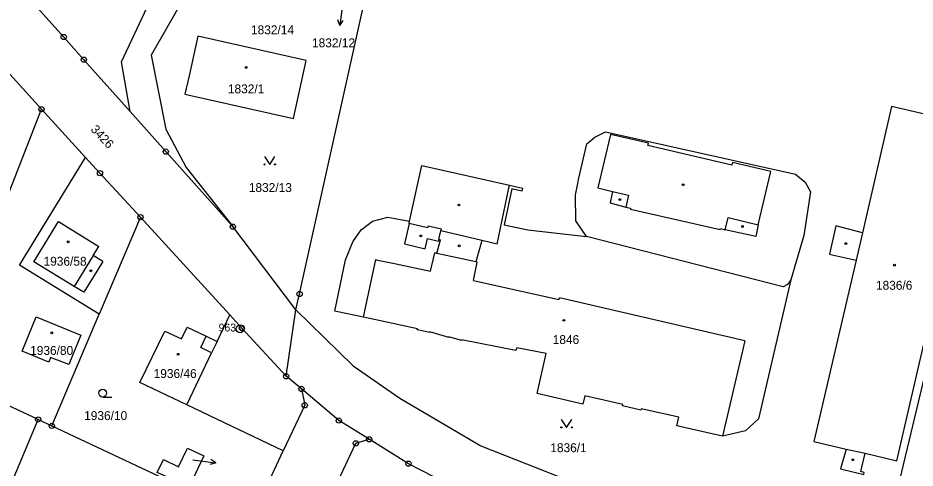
# Model space of a CAD drawing. Extents: x -733394 to -722299, y -1082822 to -1075049.
# Drawn here: x -729079.4 to -728908.1, y -1078737 to -1078651.1 of the extents above; entities that cross this region are included whole.
import ezdxf

# ---------------------------------------------------------------- set-up
doc = ezdxf.new("R2010")
doc.units = 0
for name, color, linetype in [('Hranice parcel', 7, 'Continuous'), ('Parcelní čísla', 7, 'Continuous'), ('Pop  PČ popisy', 7, 'Continuous'), ('Vnitřní kresba', 7, 'Continuous'), ('Značky bodu BP', 7, 'Continuous'), ('Značky budov', 7, 'Continuous'), ('Značky kultur', 7, 'Continuous')]:
    doc.layers.add(name, color=color, linetype=linetype)

msp = doc.modelspace()

# ---------------------------------------------------------------- linework, layer by layer
at = {"layer": 'Hranice parcel'}
for p, q in [((-729074.91, -1078668.49), (-729092.34, -1078649.25)), ((-729087.31, -1078700.19), (-729074.91, -1078668.49)), ((-729066.5, -1078677.69), (-729074.91, -1078668.49)), ((-728967.24, -1078672.78), (-728930.95, -1078680.91)), ((-729056.02, -1078689.1), (-729063.88, -1078707.62)), ((-729038.98, -1078707.75), (-729056.02, -1078689.1)), ((-729026.35, -1078706.79), (-729038.4, -1078690.91)), ((-729072.93, -1078728.96), (-729063.88, -1078707.62)), ((-729028.21, -1078719.49), (-729026.35, -1078706.79)), ((-729075.56, -1078727.73), (-729094.59, -1078718.81)), ((-729025.29, -1078721.9), (-729028.21, -1078719.49)), ((-729084.61, -1078749.25), (-729075.56, -1078727.73)), ((-729075.56, -1078727.73), (-729072.93, -1078728.96)), ((-729072.93, -1078728.96), (-729034.9, -1078746.78)), ((-729034.9, -1078746.78), (-729028.75, -1078733.72))]:
    msp.add_line(p, q, dxfattribs=at)
for points in [[(-728881.55, -1078615.58), (-728914.98, -1078755.58), (-728915.39, -1078757.28)], [(-729070.67, -1078654.7), (-729078.55, -1078645.85), (-729086.36, -1078637.07)], [(-729037.9, -1078637.12), (-729046.34, -1078645.58), (-729047.51, -1078646.75), (-729053.98, -1078658.18), (-729051.16, -1078672.28), (-729047.29, -1078679.61), (-729038.4, -1078690.91)], [(-729026.35, -1078706.79), (-729026.21, -1078706.21), (-729025.64, -1078703.77), (-729012.19, -1078642.94)], [(-729038.4, -1078690.91), (-729051.19, -1078676.58), (-729058.01, -1078668.92), (-729066.82, -1078659.03), (-729070.67, -1078654.7)], [(-729045.04, -1078654.53), (-729046.74, -1078662.12), (-729047.52, -1078665.61), (-729026.82, -1078670.24), (-729024.36, -1078659.16), (-729045.04, -1078654.53)], [(-728906.61, -1078669.35), (-728912.64, -1078667.97), (-728918.15, -1078692.06), (-728923.28, -1078690.77), (-728924.5, -1078696.17), (-728924, -1078696.28), (-728923.42, -1078696.42), (-728919.4, -1078697.33), (-728927.49, -1078731.94), (-728921.31, -1078733.38), (-728922.39, -1078737.15), (-728917.95, -1078738.22), (-728917.86, -1078737.83), (-728918.49, -1078737.68), (-728917.64, -1078734.16), (-728911.6, -1078735.6)], [(-728911.6, -1078735.6), (-728896.79, -1078671.52)], [(-728970.8, -1078675.08), (-728969.27, -1078673.83), (-728967.24, -1078672.78)], [(-728973, -1078684.86), (-728972.55, -1078682.69), (-728972.39, -1078681.91), (-728970.8, -1078675.08)], [(-729063.88, -1078707.62), (-729079.12, -1078698.26), (-729066.5, -1078677.69)], [(-729056.02, -1078689.1), (-729063.75, -1078680.7), (-729066.5, -1078677.69)], [(-728944.9, -1078730.91), (-728948.02, -1078730.2), (-728953.61, -1078728.93), (-728953.22, -1078727.32), (-728960.46, -1078725.7), (-728960.52, -1078725.97), (-728964.02, -1078725.15), (-728963.96, -1078724.9), (-728971.19, -1078723.21), (-728971.57, -1078724.81), (-728980.26, -1078722.77), (-728978.56, -1078715.16), (-728984.15, -1078714.05), (-728984.39, -1078714.55), (-728994.72, -1078712.53), (-728994.75, -1078712.65), (-728997.12, -1078711.96), (-728997.14, -1078712.05), (-729000.77, -1078711.02), (-729000.79, -1078711.12), (-729003.19, -1078710.59), (-729003.16, -1078710.44), (-729013.46, -1078708.21), (-729018.35, -1078707.15), (-729018.94, -1078707.02), (-729016.86, -1078697.27), (-729015.47, -1078693.84), (-729013.87, -1078691.5), (-729011.73, -1078689.86), (-729008.79, -1078689.12), (-729004.65, -1078689.84), (-729002.33, -1078679.21), (-728985.54, -1078683), (-728983.09, -1078683.55), (-728983.2, -1078684.15), (-728985.13, -1078683.71), (-728986.59, -1078690.57), (-728982.09, -1078691.51), (-728970.86, -1078692.8)], [(-728930.95, -1078680.91), (-728929.1, -1078682.39), (-728928.1, -1078684.25)], [(-728928.1, -1078684.25), (-728929.4, -1078692.59), (-728931.85, -1078701.05), (-728934.46, -1078712.25), (-728938.03, -1078727.63)], [(-728970.86, -1078692.8), (-728972.89, -1078689.79), (-728973, -1078684.86)], [(-729067.38, -1078711.66), (-729069.67, -1078717.24), (-729073.17, -1078715.88), (-729073.53, -1078716.76), (-729078.6, -1078714.68), (-729075.92, -1078708.16), (-729067.38, -1078711.66)], [(-729028.75, -1078733.72), (-729047.18, -1078724.94), (-729056.16, -1078720.66), (-729051.38, -1078710.88), (-729048.2, -1078712.32), (-729047.13, -1078710.09), (-729043.49, -1078711.83), (-729041.4, -1078712.83), (-729038.98, -1078707.75)], [(-729028.21, -1078719.49), (-729036.68, -1078710.27), (-729038.98, -1078707.75)], [(-729026.35, -1078706.79), (-729015.41, -1078717.46), (-729006.51, -1078723.67), (-728991.01, -1078732.77), (-728949.22, -1078749.22), (-728946.77, -1078748.9), (-728945.5, -1078748.26), (-728943.89, -1078746.64), (-728942.09, -1078743.67), (-728941.61, -1078741.7), (-728934.81, -1078743.27)], [(-729025.29, -1078721.9), (-729024.66, -1078725.02), (-729028.75, -1078733.72)], [(-729012.36, -1078731.51), (-729018.16, -1078727.94), (-729025.29, -1078721.9)], [(-728938.03, -1078727.63), (-728940.49, -1078729.88), (-728944.9, -1078730.91)], [(-729023.55, -1078750.7), (-729014.89, -1078732.28), (-729012.36, -1078731.51)], [(-728980.74, -1078747.69), (-728987.45, -1078745.12), (-729004.86, -1078736.17), (-729012.36, -1078731.51)], [(-729047.06, -1078733.19), (-729043.9, -1078734.68), (-729046.75, -1078740.58), (-729052.8, -1078737.84), (-729051.61, -1078735.4), (-729048.79, -1078736.76), (-729047.06, -1078733.19)]]:
    msp.add_lwpolyline(points, dxfattribs=at)
at = {"layer": 'Pop  PČ popisy'}
for p, q in [((-729017.59, -1078649.52), (-729017.96, -1078652.5)), ((-729017.96, -1078652.5), (-729018.33, -1078651.44)), ((-729017.96, -1078652.5), (-729017.34, -1078651.57)), ((-729046.03, -1078735.43), (-729044.62, -1078735.61)), ((-729044.62, -1078735.61), (-729041.64, -1078735.98)), ((-729041.64, -1078735.98), (-729042.57, -1078735.36)), ((-729041.64, -1078735.98), (-729042.7, -1078736.35))]:
    msp.add_line(p, q, dxfattribs=at)
at = {"layer": 'Vnitřní kresba'}
for p, q in [((-729059.65, -1078659.41), (-729054.72, -1078648.97)), ((-729058.01, -1078668.92), (-729059.65, -1078659.41)), ((-728966.3, -1078673.32), (-728968.68, -1078683.49)), ((-728959.03, -1078674.99), (-728966.3, -1078673.32)), ((-728959.13, -1078675.44), (-728959.03, -1078674.99)), ((-728943.12, -1078679.14), (-728959.13, -1078675.44)), ((-728943.01, -1078678.67), (-728943.12, -1078679.14)), ((-728935.69, -1078680.35), (-728943.01, -1078678.67)), ((-728938.07, -1078690.54), (-728935.69, -1078680.35)), ((-728987.95, -1078694.26), (-728985.67, -1078683.59)), ((-728985.67, -1078683.59), (-728985.54, -1078683)), ((-728968.68, -1078683.49), (-728965.9, -1078684.17)), ((-728965.9, -1078684.17), (-728966.38, -1078686.37)), ((-728965.9, -1078684.17), (-728962.84, -1078684.91)), ((-728962.84, -1078684.91), (-728963.36, -1078687.17)), ((-728966.38, -1078686.37), (-728963.36, -1078687.17)), ((-728963.36, -1078687.17), (-728962.46, -1078687.37)), ((-728962.46, -1078687.37), (-728962.5, -1078687.57)), ((-728962.5, -1078687.57), (-728945.34, -1078691.46)), ((-728944.37, -1078691.51), (-728943.83, -1078689.17)), ((-728943.83, -1078689.17), (-728938.07, -1078690.54)), ((-729076.37, -1078697.61), (-729071.66, -1078689.93)), ((-729071.66, -1078689.93), (-729063.96, -1078694.69)), ((-729004.75, -1078690.31), (-729005.59, -1078694.18)), ((-729004.75, -1078690.31), (-729004.65, -1078689.84)), ((-729001.2, -1078691.14), (-729004.75, -1078690.31)), ((-729001.12, -1078690.8), (-729001.2, -1078691.14)), ((-728998.58, -1078691.4), (-729001.12, -1078690.8)), ((-728938.07, -1078690.54), (-728938.55, -1078692.81)), ((-728999.05, -1078693.33), (-728998.66, -1078691.74)), ((-728998.66, -1078691.74), (-728998.58, -1078691.4)), ((-728990.85, -1078693.58), (-728998.66, -1078691.74)), ((-728933.32, -1078702.42), (-728970.86, -1078692.8)), ((-728945.34, -1078691.46), (-728945.29, -1078691.26)), ((-728945.29, -1078691.26), (-728944.37, -1078691.51)), ((-728938.55, -1078692.81), (-728944.37, -1078691.51)), ((-728918.15, -1078692.06), (-728919.4, -1078697.33)), ((-729005.59, -1078694.18), (-729001.69, -1078695.15)), ((-729001.69, -1078695.15), (-729001.21, -1078693.2)), ((-729001.21, -1078693.2), (-728999.15, -1078693.71)), ((-728999.41, -1078696.02), (-728998.76, -1078693.4)), ((-728999.05, -1078693.33), (-728999.15, -1078693.71)), ((-728998.76, -1078693.4), (-728999.05, -1078693.33)), ((-728990.85, -1078693.58), (-728991.98, -1078697.66)), ((-728987.95, -1078694.26), (-728990.85, -1078693.58)), ((-729065.03, -1078696.43), (-729063.96, -1078694.69)), ((-729000.64, -1078699.41), (-728999.82, -1078695.93)), ((-728999.58, -1078695.98), (-728999.82, -1078695.93)), ((-728999.41, -1078696.02), (-728999.58, -1078695.98)), ((-728991.98, -1078697.66), (-728999.41, -1078696.02)), ((-729068.66, -1078702.34), (-729076.37, -1078697.61)), ((-729065.03, -1078696.43), (-729068.66, -1078702.34)), ((-729063.23, -1078697.54), (-729066.86, -1078703.45)), ((-729063.23, -1078697.54), (-729065.03, -1078696.43)), ((-729013.46, -1078708.21), (-729011.1, -1078697.21)), ((-729011.1, -1078697.21), (-729011.03, -1078697.22)), ((-729011.03, -1078697.22), (-729007.51, -1078697.97)), ((-729007.51, -1078697.97), (-729000.64, -1078699.41)), ((-728992.45, -1078701.2), (-728991.74, -1078697.71)), ((-728991.74, -1078697.71), (-728991.98, -1078697.66)), ((-728992.45, -1078701.2), (-728976.13, -1078704.83)), ((-728931.85, -1078701.05), (-728932.47, -1078701.97)), ((-729066.86, -1078703.45), (-729068.66, -1078702.34)), ((-728932.47, -1078701.97), (-728933.32, -1078702.42)), ((-728976.13, -1078704.83), (-728976.05, -1078704.5)), ((-728940.61, -1078712.71), (-728976.05, -1078704.5)), ((-729044.51, -1078713.97), (-729043.49, -1078711.83)), ((-729041.4, -1078712.83), (-729042.43, -1078714.99)), ((-728940.61, -1078712.71), (-728944.9, -1078730.91)), ((-729047.18, -1078724.94), (-729042.43, -1078714.99)), ((-729042.43, -1078714.99), (-729044.51, -1078713.97)), ((-728921.31, -1078733.38), (-728917.64, -1078734.16))]:
    msp.add_line(p, q, dxfattribs=at)
at = {"layer": 'Značky bodu BP'}
for centre, radius in [((-729070.67, -1078654.7), 0.5), ((-729070.67, -1078654.7), 0.0303), ((-729066.82, -1078659.03), 0.5), ((-729066.82, -1078659.03), 0.0303), ((-729074.91, -1078668.49), 0.5), ((-729074.91, -1078668.49), 0.0303), ((-729051.19, -1078676.58), 0.5), ((-729051.19, -1078676.58), 0.0303), ((-729063.75, -1078680.7), 0.5), ((-729063.75, -1078680.7), 0.0303), ((-729056.02, -1078689.1), 0.5), ((-729056.02, -1078689.1), 0.0303), ((-729038.4, -1078690.91), 0.5), ((-729038.4, -1078690.91), 0.0303), ((-729025.64, -1078703.77), 0.5), ((-729025.64, -1078703.77), 0.0303), ((-729037, -1078710.43), 0.75), ((-729036.68, -1078710.27), 0.5), ((-729037, -1078710.43), 0.03), ((-729036.68, -1078710.27), 0.0303), ((-729028.21, -1078719.49), 0.5), ((-729028.21, -1078719.49), 0.0303), ((-729025.29, -1078721.9), 0.5), ((-729025.29, -1078721.9), 0.0303), ((-729024.66, -1078725.02), 0.5), ((-729024.66, -1078725.02), 0.0303), ((-729075.56, -1078727.73), 0.5), ((-729075.56, -1078727.73), 0.0303), ((-729072.93, -1078728.96), 0.5), ((-729018.16, -1078727.94), 0.5), ((-729018.16, -1078727.94), 0.0303), ((-729072.93, -1078728.96), 0.0303), ((-729014.89, -1078732.28), 0.5), ((-729014.89, -1078732.28), 0.0303), ((-729012.36, -1078731.51), 0.5), ((-729012.36, -1078731.51), 0.0303), ((-729004.86, -1078736.17), 0.5), ((-729004.86, -1078736.17), 0.0303)]:
    msp.add_circle(centre, radius, dxfattribs=at)
at = {"layer": 'Značky budov'}
for centre in [(-729035.82, -1078660.5), (-728952.43, -1078682.9), (-728964.51, -1078685.75), (-728995.22, -1078686.78), (-728941.07, -1078690.89), (-729002.47, -1078692.69), (-729069.85, -1078693.82), (-728995.16, -1078694.58), (-728921.36, -1078694.15), (-729065.5, -1078699.33), (-728912.09, -1078698.27), (-728975.2, -1078708.8), (-729072.96, -1078711.2), (-729048.83, -1078715.28), (-728920.04, -1078735.41)]:
    msp.add_circle(centre, 0.175, dxfattribs=at)
at = {"layer": 'Značky kultur'}
msp.add_line((-729063.23, -1078723.45), (-729061.48, -1078723.45), dxfattribs=at)
for points in [[(-729032.34, -1078677.53), (-729031.34, -1078679.03), (-729030.34, -1078677.53)], [(-728975.68, -1078727.75), (-728974.68, -1078729.25), (-728973.68, -1078727.75)]]:
    msp.add_lwpolyline(points, dxfattribs=at)
for centre, radius in [((-729032.34, -1078679.03), 0.1), ((-729030.34, -1078679.03), 0.1), ((-729063.23, -1078722.7), 0.75), ((-728975.68, -1078729.25), 0.1), ((-728973.68, -1078729.25), 0.1)]:
    msp.add_circle(centre, radius, dxfattribs=at)

# ---------------------------------------------------------------- texts
at = {"layer": 'Parcelní čísla'}
for s, p in [('1832/14', (-729034.92, -1078654.18)), ('1832/12', (-729023.27, -1078656.66)), ('1832/1', (-729039.33, -1078665.45)), ('1832/13', (-729035.33, -1078684.3)), ('1936/58', (-729074.52, -1078698.37)), ('1836/6', (-728915.61, -1078702.96)), ('1846', (-728977.32, -1078713.33)), ('1936/80', (-729077.08, -1078715.4)), ('1936/46', (-729053.51, -1078719.81)), ('1936/10', (-729066.77, -1078727.84)), ('1836/1', (-728977.78, -1078733.97))]:
    msp.add_text(s, height=1.7, dxfattribs=at).set_placement(p)
msp.add_text('3426', height=1.7, rotation=313, dxfattribs=at).set_placement((-729065.63, -1078672.44))
at = {"layer": 'Značky bodu BP'}
msp.add_text('963', height=1.5, dxfattribs=at).set_placement((-729041.1, -1078710.93))

doc.saveas('drawing.dxf')
